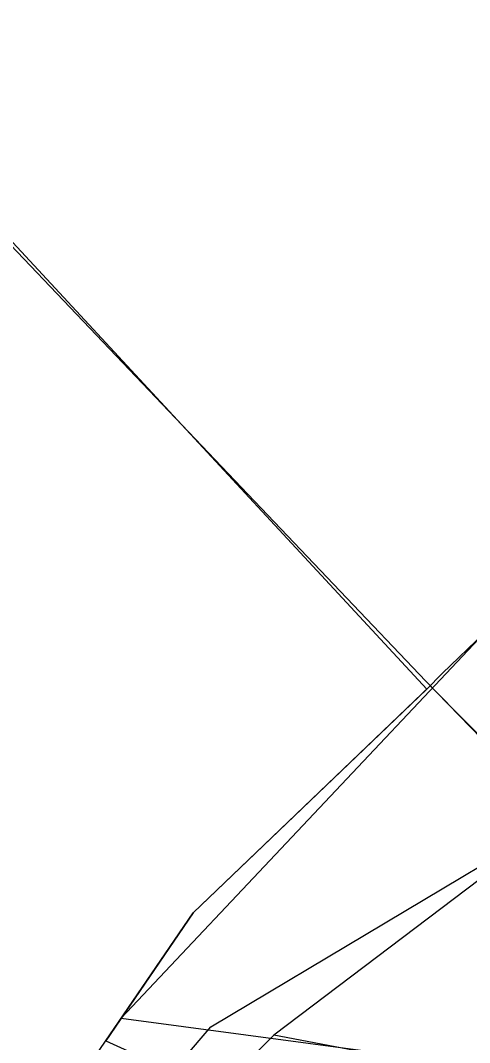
# Model space of a CAD drawing. Extents: x 2253035 to 2279930, y 13774972 to 13793443.
# Drawn here: x 2255503.8 to 2255616.7, y 13791613 to 13791869.9 of the extents above; entities that cross this region are included whole.
import ezdxf

# ---------------------------------------------------------------- set-up
doc = ezdxf.new("R2010")
doc.units = 0
for name, color, linetype in [('E_Utility_ATT_Fiber', 7, 'Continuous'), ('E_Utility_Guy Anchor_GUY_point', 7, 'Continuous'), ('E_Utility_Water_Fire Hydrant_FH_point', 7, 'Continuous'), ('E_Utility_Water_Water Line_WL_Description', 7, 'Continuous'), ('E_Utility_Water_Water Line_WL_Elevation', 7, 'Continuous'), ('E_Utility_Water_Water Valve_WV_Elevation', 7, 'Continuous')]:
    doc.layers.add(name, color=color, linetype=linetype)

msp = doc.modelspace()

# ---------------------------------------------------------------- linework, layer by layer
at = {"layer": 'E_Utility_ATT_Fiber'}
for p, q in [((2255334.02, 13791989.22), (2255605.72, 13791703.85)), ((2255605.72, 13791703.85), (2255639.34, 13791669.27)), ((2255639.34, 13791669.27), (2255567.53, 13791614.87)), ((2255567.53, 13791614.87), (2255508.74, 13791557.08))]:
    msp.add_line(p, q, dxfattribs=at)
at = {"layer": 'E_Utility_Guy Anchor_GUY_point'}
msp.add_lwpolyline([(2255606.85, 13791702.69), (2255547.29, 13791645.62), (2255525.3, 13791613.47), (2255618.52, 13791571.06), (2255629.41, 13791562.38), (2255654, 13791587.58), (2255687.18, 13791621.59)], close=True, dxfattribs=at)
at = {"layer": 'E_Utility_Water_Fire Hydrant_FH_point'}
msp.add_lwpolyline([(2255524.57, 13791462.07), (2255464.88, 13791522.77), (2255502.75, 13791559.59), (2255551.73, 13791616.97), (2255639.34, 13791669.27), (2255684.45, 13791625.27), (2255677.57, 13791613.04), (2255591.84, 13791525.19), (2255587.63, 13791522.3), (2255583.7, 13791518.19), (2255581.2, 13791514.28), (2255527.48, 13791459.23), (2255524.57, 13791462.07)], dxfattribs=at)
at = {"layer": 'E_Utility_Water_Water Line_WL_Description'}
msp.add_lwpolyline([(2255476.36, 13791406.96), (2255661.79, 13791597), (2255567.53, 13791614.87), (2255403.16, 13791450.19), (2255444.32, 13791406.11)], dxfattribs=at)
at = {"layer": 'E_Utility_Water_Water Line_WL_Elevation'}
msp.add_lwpolyline([(2255552.69, 13792209.6), (2255414.64, 13792056.03), (2255343.69, 13791984.84), (2255605.99, 13791701.86), (2255609.85, 13791705.81), (2255620.44, 13791716), (2255687.16, 13791650.79), (2255732.69, 13791697.37), (2255738.56, 13791691.61), (2255743.07, 13791696.22), (2255737.22, 13791701.96), (2255882.44, 13791850.6), (2255952.2, 13791922.14), (2256017.05, 13791988.64), (2256050.99, 13792008.43), (2256083.27, 13792042.75), (2256102.42, 13792056.55), (2256121.52, 13792085.4), (2256170.83, 13792144.18)], dxfattribs=at)
msp.add_lwpolyline([(2255888.46, 13791833.54), (2255895.06, 13791863.54), (2255737.22, 13791701.96), (2255743.07, 13791696.22), (2255738.56, 13791691.61), (2255732.69, 13791697.37), (2255687.16, 13791650.79), (2255620.44, 13791716), (2255529.19, 13791619.16), (2255654.52, 13791602.43), (2255648.22, 13791595.97), (2255641.92, 13791570.19), (2255680.31, 13791564.67), (2255857.51, 13791746.27), (2255934.02, 13791825.55)], close=True, dxfattribs=at)
at = {"layer": 'E_Utility_Water_Water Valve_WV_Elevation'}
msp.add_lwpolyline([(2255390.98, 13791330.06), (2255459.85, 13791397.22), (2255383.32, 13791459.9), (2255493.57, 13791567.11), (2255547.29, 13791645.62), (2255605.99, 13791701.86), (2255343.69, 13791984.84), (2255414.64, 13792056.03), (2255552.69, 13792209.6), (2256003.03, 13792697.26), (2256274.85, 13792371.04), (2256429.6, 13792200.7), (2256502.73, 13792117.35), (2256310.07, 13791948.12), (2256237.1, 13792031.76), (2256159.74, 13792001.95), (2256121.45, 13791961.04), (2255952.32, 13791795.31), (2255623, 13791457.45), (2255517, 13791344.43)], dxfattribs=at)

doc.saveas('drawing.dxf')
